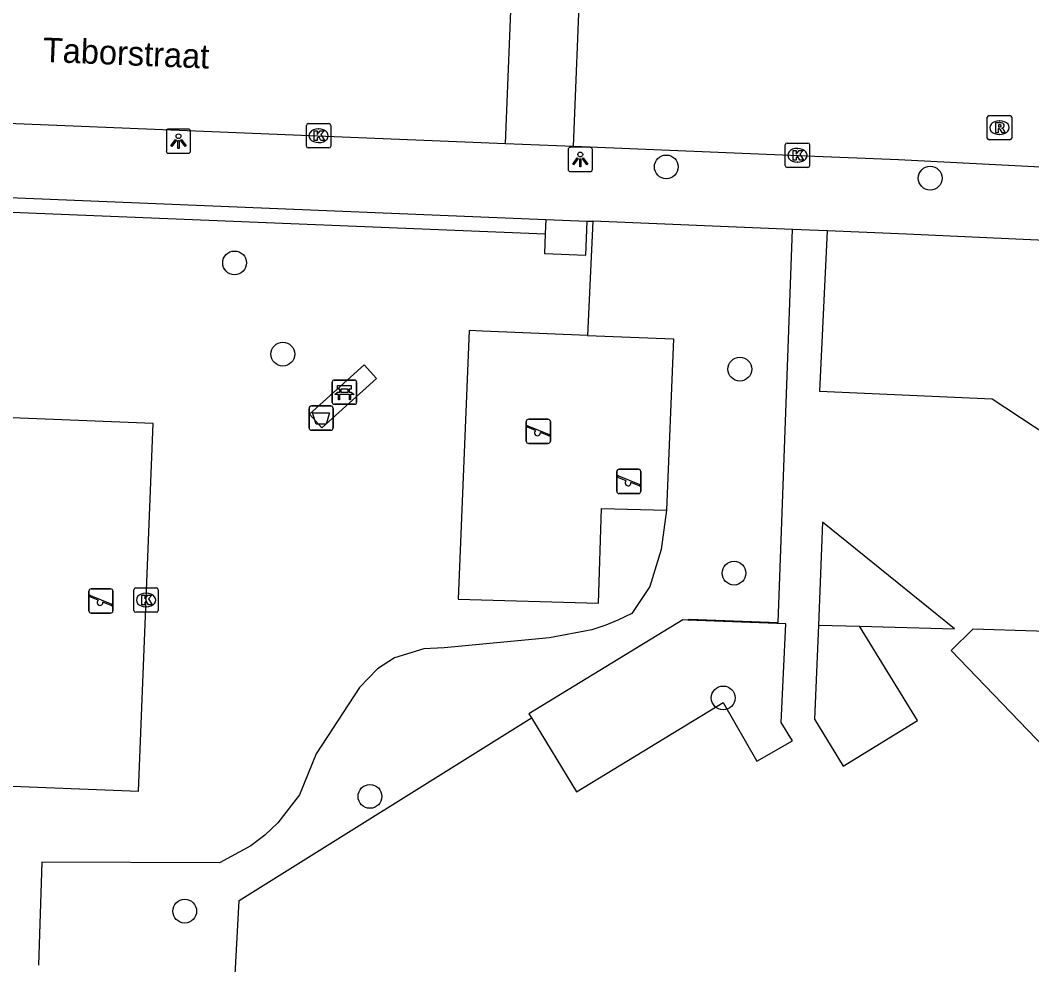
# Model space of a CAD drawing. Extents: x 161355 to 162026, y 386504 to 387459.
# Drawn here: x 161544.09 to 161585.66, y 386891.33 to 386930.16 of the extents above; entities that cross this region are included whole.
import ezdxf

# ---------------------------------------------------------------- set-up
doc = ezdxf.new("R2010")
doc.units = 0
for name, color, linetype in [('IMGEO_Afvalbak', 7, 'Continuous'), ('IMGEO_Bank', 7, 'Continuous'), ('IMGEO_Boom', 7, 'Continuous'), ('IMGEO_Groenvoorziening', 7, 'Continuous'), ('IMGEO_Haag', 7, 'Continuous'), ('IMGEO_Kolk', 7, 'Continuous'), ('IMGEO_Lichtpunt', 7, 'Continuous'), ('IMGEO_Openbare_ruimte_label', 7, 'Continuous'), ('IMGEO_Pand', 7, 'Continuous'), ('IMGEO_Rijbaan_lokaal_open', 7, 'Continuous'), ('IMGEO_Rioolput', 7, 'Continuous'), ('IMGEO_Speelvoorziening', 7, 'Continuous'), ('IMGEO_Voetpad_open', 7, 'Continuous')]:
    doc.layers.add(name, color=color, linetype=linetype)

msp = doc.modelspace()

# ---------------------------------------------------------------- linework, layer by layer
at = {"layer": 'IMGEO_Afvalbak'}
for p, q in [((161555.962, 386913.404), (161555.962, 386914.204)), ((161555.962, 386914.204), (161555.962, 386913.404)), ((161556.062, 386914.304), (161556.852, 386914.304)), ((161556.852, 386914.304), (161556.062, 386914.304)), ((161556.952, 386914.204), (161556.952, 386913.404)), ((161556.952, 386913.404), (161556.952, 386914.204)), ((161556.852, 386913.304), (161556.062, 386913.304)), ((161556.062, 386913.304), (161556.852, 386913.304))]:
    msp.add_line(p, q, dxfattribs=at)
msp.add_lwpolyline([(161556.105, 386914.018), (161556.809, 386914.018), (161556.66, 386913.548), (161556.254, 386913.548), (161556.105, 386914.018)], dxfattribs=at)
for centre, start, end in [((161556.062, 386914.204), 90, 180), ((161556.062, 386914.204), 90, 180), ((161556.852, 386914.204), 0, 90), ((161556.852, 386914.204), 360, 90), ((161556.062, 386913.404), 180, 270), ((161556.062, 386913.404), 180, 270), ((161556.852, 386913.404), 270, 0), ((161556.852, 386913.404), 270, 0)]:
    msp.add_arc(centre, 0.1, start, end, dxfattribs=at)
at = {"layer": 'IMGEO_Bank'}
for p, q in [((161556.918, 386914.445), (161556.918, 386915.286)), ((161556.918, 386915.286), (161556.918, 386914.445)), ((161556.993, 386915.37), (161557.834, 386915.37)), ((161557.834, 386915.37), (161556.993, 386915.37)), ((161557.918, 386915.295), (161557.918, 386914.454)), ((161557.918, 386914.454), (161557.918, 386915.295)), ((161557.227, 386914.876), (161557.227, 386914.982)), ((161557.271, 386914.982), (161557.271, 386914.876)), ((161557.559, 386914.988), (161557.277, 386914.988)), ((161557.277, 386914.87), (161557.559, 386914.87)), ((161557.565, 386914.876), (161557.565, 386914.982)), ((161557.609, 386914.982), (161557.609, 386914.876)), ((161557.843, 386914.37), (161557.002, 386914.37)), ((161557.002, 386914.37), (161557.843, 386914.37)), ((161557.615, 386914.768), (161557.222, 386914.768))]:
    msp.add_line(p, q, dxfattribs=at)
for points in [[(161557.165, 386914.768), (161557.023, 386914.768), (161557.135, 386914.87), (161557.221, 386914.87)], [(161557.221, 386914.988), (161557.135, 386914.988), (161557.135, 386915.149), (161557.698, 386915.149), (161557.698, 386914.988), (161557.615, 386914.988)], [(161557.615, 386914.87), (161557.698, 386914.87), (161557.81, 386914.768), (161557.671, 386914.768)], [(161557.215, 386914.761), (161557.215, 386914.554), (161557.172, 386914.554), (161557.172, 386914.761)], [(161557.665, 386914.761), (161557.665, 386914.554), (161557.621, 386914.554), (161557.621, 386914.761)]]:
    msp.add_lwpolyline(points, dxfattribs=at)
for centre, radius, start, end in [((161556.996, 386915.292), 0.0779, 92.4484, 184.2845), ((161556.996, 386915.292), 0.0779, 92.4484, 184.2845), ((161557.84, 386915.292), 0.0779, 2.4484, 94.2845), ((161557.84, 386915.292), 0.0779, 2.4484, 94.2845), ((161557.22, 386914.981), 0.00671, 2.8957, 87.1043), ((161557.22, 386914.877), 0.00671, 272.8957, 357.1043), ((161557.277, 386914.981), 0.00671, 92.8957, 177.1043), ((161557.277, 386914.877), 0.00671, 182.8957, 267.1043), ((161557.559, 386914.981), 0.00671, 2.8957, 87.1043), ((161557.559, 386914.877), 0.00671, 272.8957, 357.1043), ((161557.616, 386914.981), 0.00671, 92.8957, 177.1043), ((161557.616, 386914.877), 0.00671, 182.8957, 267.1043), ((161556.996, 386914.448), 0.0779, 182.4484, 274.2845), ((161556.996, 386914.448), 0.0779, 182.4484, 274.2845), ((161557.165, 386914.761), 0.00671, 2.8957, 87.1043), ((161557.222, 386914.761), 0.00671, 92.8957, 177.1043), ((161557.614, 386914.761), 0.00671, 2.8957, 87.1043), ((161557.671, 386914.761), 0.00671, 92.8957, 177.1043), ((161557.84, 386914.448), 0.0779, 272.4484, 4.2845), ((161557.84, 386914.448), 0.0779, 272.4484, 4.2845)]:
    msp.add_arc(centre, radius, start, end, dxfattribs=at)
at = {"layer": 'IMGEO_Boom'}
for centre in [(161570.644, 386924.131), (161581.489, 386923.668), (161552.903, 386920.184), (161554.886, 386916.434), (161573.666, 386915.818), (161573.426, 386907.431), (161572.983, 386902.299), (161558.466, 386898.251), (161550.852, 386893.535)]:
    msp.add_circle(centre, 0.489, dxfattribs=at)
at = {"layer": 'IMGEO_Groenvoorziening'}
for points in [[(161567.629, 386921.894), (161567.403, 386917.2)], [(161571.529, 386905.498), (161571.59, 386905.536), (161575.236, 386905.394), (161575.828, 386921.559)], [(161567.403, 386917.2), (161563.096, 386917.376), (161562.544, 386917.399), (161562.093, 386906.359), (161567.861, 386906.193), (161567.974, 386910.092), (161570.649, 386910.012)], [(161567.403, 386917.2), (161570.937, 386917.056), (161570.649, 386910.012)], [(161549.558, 386913.588), (161522.566, 386914.658), (161521.965, 386899.532), (161548.957, 386898.462), (161549.558, 386913.588)], [(161570.649, 386910.012), (161570.434, 386908.404), (161569.967, 386906.887), (161569.223, 386905.771), (161568.647, 386905.492), (161568.156, 386905.29), (161567.586, 386905.096), (161565.842, 386904.775), (161561.52, 386904.359), (161560.679, 386904.323), (161559.479, 386903.944), (161558.769, 386903.493), (161558.035, 386902.732), (161556.255, 386900.007), (161555.576, 386898.315), (161554.682, 386897.158), (161554.149, 386896.656), (161553.567, 386896.212), (161552.286, 386895.521), (161544.985, 386895.552), (161544.843, 386891.316)], [(161552.93, 386890.932), (161553.097, 386893.971), (161565.098, 386901.476)]]:
    msp.add_lwpolyline(points, dxfattribs=at)
at = {"layer": 'IMGEO_Haag'}
msp.add_lwpolyline([(161530.258, 386922.821), (161565.669, 386921.374)], dxfattribs=at)
at = {"layer": 'IMGEO_Kolk'}
for p, q in [((161555.852, 386924.985), (161555.852, 386925.837)), ((161555.927, 386925.911), (161556.779, 386925.911)), ((161556.34, 386925.691), (161556.365, 386925.691)), ((161556.853, 386925.837), (161556.853, 386924.985)), ((161556.779, 386924.911), (161555.927, 386924.911)), ((161556.363, 386925.131), (161556.338, 386925.131)), ((161575.534, 386924.185), (161575.534, 386925.037)), ((161575.609, 386925.111), (161576.461, 386925.111)), ((161576.022, 386924.891), (161576.047, 386924.891)), ((161576.535, 386925.037), (161576.535, 386924.185)), ((161576.045, 386924.331), (161576.02, 386924.331)), ((161576.461, 386924.111), (161575.609, 386924.111)), ((161548.767, 386905.897), (161548.767, 386906.749)), ((161548.842, 386906.823), (161549.694, 386906.823)), ((161549.255, 386906.603), (161549.28, 386906.603)), ((161549.768, 386906.749), (161549.768, 386905.897)), ((161549.278, 386906.043), (161549.253, 386906.043)), ((161549.694, 386905.823), (161548.842, 386905.823))]:
    msp.add_line(p, q, dxfattribs=at)
for points in [[(161555.852, 386924.985), (161555.852, 386925.837)], [(161555.927, 386925.911), (161556.779, 386925.911)], [(161556.173, 386925.611), (161556.296, 386925.611), (161556.296, 386925.46), (161556.426, 386925.611), (161556.59, 386925.611), (161556.444, 386925.46), (161556.597, 386925.211), (161556.445, 386925.211), (161556.36, 386925.375), (161556.296, 386925.308), (161556.296, 386925.211), (161556.173, 386925.211), (161556.173, 386925.611)], [(161556.853, 386925.837), (161556.853, 386924.985)], [(161556.779, 386924.911), (161555.927, 386924.911)], [(161575.534, 386924.185), (161575.534, 386925.037)], [(161575.609, 386925.111), (161576.461, 386925.111)], [(161575.855, 386924.811), (161575.978, 386924.811), (161575.978, 386924.66), (161576.108, 386924.811), (161576.272, 386924.811), (161576.126, 386924.66), (161576.279, 386924.411), (161576.127, 386924.411), (161576.042, 386924.575), (161575.978, 386924.508), (161575.978, 386924.411), (161575.855, 386924.411), (161575.855, 386924.811)], [(161576.535, 386925.037), (161576.535, 386924.185)], [(161576.461, 386924.111), (161575.609, 386924.111)], [(161548.767, 386905.897), (161548.767, 386906.749)], [(161548.842, 386906.823), (161549.694, 386906.823)], [(161549.088, 386906.523), (161549.211, 386906.523), (161549.211, 386906.372), (161549.341, 386906.523), (161549.505, 386906.523), (161549.359, 386906.372), (161549.512, 386906.123), (161549.36, 386906.123), (161549.275, 386906.287), (161549.211, 386906.22), (161549.211, 386906.123), (161549.088, 386906.123), (161549.088, 386906.523)], [(161549.768, 386906.749), (161549.768, 386905.897)], [(161549.694, 386905.823), (161548.842, 386905.823)]]:
    msp.add_lwpolyline(points, dxfattribs=at)
for centre, start, end in [((161555.929, 386925.835), 91.552, 178.448), ((161555.929, 386925.835), 91.552, 178.448), ((161556.777, 386925.835), 1.552, 88.448), ((161556.777, 386925.835), 1.552, 88.448), ((161555.929, 386924.987), 181.552, 268.448), ((161555.929, 386924.987), 181.552, 268.448), ((161556.777, 386924.987), 271.552, 358.448), ((161556.777, 386924.987), 271.552, 358.448), ((161575.611, 386925.035), 91.552, 178.448), ((161575.611, 386925.035), 91.552, 178.448), ((161576.459, 386925.035), 1.552, 88.448), ((161576.459, 386925.035), 1.552, 88.448), ((161575.611, 386924.187), 181.552, 268.448), ((161575.611, 386924.187), 181.552, 268.448), ((161576.459, 386924.187), 271.552, 358.448), ((161576.459, 386924.187), 271.552, 358.448), ((161548.844, 386906.747), 91.552, 178.448), ((161548.844, 386906.747), 91.552, 178.448), ((161549.692, 386906.747), 1.552, 88.448), ((161549.692, 386906.747), 1.552, 88.448), ((161548.844, 386905.899), 181.552, 268.448), ((161548.844, 386905.899), 181.552, 268.448), ((161549.692, 386905.899), 271.552, 358.448), ((161549.692, 386905.899), 271.552, 358.448)]:
    msp.add_arc(centre, 0.0765, start, end, dxfattribs=at)
for centre, major_axis, ratio, start_param, end_param in [((161556.339, 386925.411), (-0.387, 0.002), 0.722429, 4.712389, 7.853982), ((161556.364, 386925.411), (-0.39, 0.002), 0.717154, 1.570796, 4.712389), ((161576.021, 386924.611), (-0.387, 0.002), 0.722429, 4.712389, 7.853982), ((161576.046, 386924.611), (-0.39, 0.002), 0.717154, 1.570796, 4.712389), ((161549.254, 386906.323), (-0.387, 0.002), 0.722429, 4.712389, 7.853982), ((161549.279, 386906.323), (-0.39, 0.002), 0.717154, 1.570796, 4.712389)]:
    msp.add_ellipse(centre, major_axis=major_axis, ratio=ratio, start_param=start_param, end_param=end_param, dxfattribs=at)
at = {"layer": 'IMGEO_Lichtpunt'}
for p, q in [((161550.098, 386925.594), (161550.098, 386924.787)), ((161550.098, 386925.594), (161550.098, 386924.787)), ((161551, 386925.689), (161550.192, 386925.689)), ((161551, 386925.689), (161550.192, 386925.689)), ((161551.094, 386924.787), (161551.094, 386925.594)), ((161551.094, 386924.787), (161551.094, 386925.594)), ((161566.609, 386924.841), (161566.609, 386924.034)), ((161566.609, 386924.841), (161566.609, 386924.034)), ((161567.511, 386924.936), (161566.703, 386924.936)), ((161567.511, 386924.936), (161566.703, 386924.936)), ((161567.605, 386924.034), (161567.605, 386924.841)), ((161567.605, 386924.034), (161567.605, 386924.841)), ((161550.192, 386924.693), (161551, 386924.693)), ((161550.192, 386924.693), (161551, 386924.693)), ((161566.703, 386923.94), (161567.511, 386923.94)), ((161566.703, 386923.94), (161567.511, 386923.94))]:
    msp.add_line(p, q, dxfattribs=at)
for points in [[(161550.472, 386925.258), (161550.511, 386925.23), (161550.323, 386924.968), (161550.285, 386924.995), (161550.472, 386925.258)], [(161550.574, 386925.21), (161550.621, 386925.21), (161550.621, 386924.888), (161550.574, 386924.888), (161550.574, 386925.21)], [(161550.684, 386925.23), (161550.722, 386925.257), (161550.909, 386924.995), (161550.87, 386924.967), (161550.684, 386925.23)], [(161566.983, 386924.505), (161567.022, 386924.477), (161566.834, 386924.215), (161566.796, 386924.242), (161566.983, 386924.505)], [(161567.085, 386924.457), (161567.132, 386924.457), (161567.132, 386924.135), (161567.085, 386924.135), (161567.085, 386924.457)], [(161567.195, 386924.477), (161567.233, 386924.504), (161567.42, 386924.242), (161567.381, 386924.214), (161567.195, 386924.477)]]:
    msp.add_lwpolyline(points, dxfattribs=at)
for centre in [(161550.597, 386925.392), (161567.108, 386924.639)]:
    msp.add_circle(centre, 0.0994, dxfattribs=at)
for centre, start, end in [((161550.192, 386925.594), 90, 180), ((161550.192, 386925.594), 90, 180), ((161551, 386925.594), 0, 90), ((161551, 386925.594), 0, 90), ((161550.192, 386924.787), 180, 270), ((161550.192, 386924.787), 180, 270), ((161551, 386924.787), 270, 0), ((161551, 386924.787), 270, 360), ((161566.703, 386924.841), 90, 180), ((161566.703, 386924.841), 90, 180), ((161567.511, 386924.841), 0, 90), ((161567.511, 386924.841), 0, 90), ((161566.703, 386924.034), 180, 270), ((161566.703, 386924.034), 180, 270), ((161567.511, 386924.034), 270, 0), ((161567.511, 386924.034), 270, 360)]:
    msp.add_arc(centre, 0.0946, start, end, dxfattribs=at)
at = {"layer": 'IMGEO_Pand'}
for points in [[(161577.253, 386921.501), (161576.946, 386914.905), (161584.039, 386914.6), (161587.487, 386912.327), (161591.562, 386909.562)], [(161598.792, 386920.532), (161580.52, 386921.368), (161577.253, 386921.501)], [(161578.581, 386905.249), (161582.494, 386905.144), (161577.068, 386909.528), (161576.893, 386905.294)], [(161571.529, 386905.498), (161571.327, 386905.505), (161564.997, 386901.641), (161565.098, 386901.476)], [(161565.098, 386901.476), (161566.953, 386898.436), (161572.983, 386902.116), (161574.361, 386899.698), (161575.824, 386900.532), (161575.362, 386901.289), (161575.55, 386905.352), (161571.529, 386905.498)], [(161576.893, 386905.294), (161576.733, 386901.425), (161577.91, 386899.497), (161580.962, 386901.372), (161578.581, 386905.249)], [(161576.893, 386905.294), (161578.581, 386905.249)], [(161588.73, 386902.778), (161588.471, 386904.961), (161583.244, 386905.121), (161582.344, 386904.253), (161586.203, 386900.253), (161586.294, 386900.344)]]:
    msp.add_lwpolyline(points, dxfattribs=at)
at = {"layer": 'IMGEO_Rijbaan_lokaal_open'}
for points in [[(161564.038, 386925.094), (161564.329, 386932.26)], [(161566.824, 386924.98), (161567.116, 386932.155)], [(161517.752, 386926.979), (161564.038, 386925.094)], [(161564.038, 386925.094), (161566.824, 386924.98)], [(161566.824, 386924.98), (161576.41, 386924.59), (161580.19, 386924.436), (161597.994, 386923.524), (161601.18, 386923.286)]]:
    msp.add_lwpolyline(points, dxfattribs=at)
at = {"layer": 'IMGEO_Rioolput'}
for p, q in [((161583.836, 386925.318), (161583.836, 386926.17)), ((161583.911, 386926.244), (161584.763, 386926.244)), ((161584.324, 386926.024), (161584.349, 386926.024)), ((161584.837, 386926.17), (161584.837, 386925.318)), ((161584.763, 386925.244), (161583.911, 386925.244)), ((161584.347, 386925.464), (161584.322, 386925.464))]:
    msp.add_line(p, q, dxfattribs=at)
for points in [[(161583.836, 386925.318), (161583.836, 386926.17)], [(161583.911, 386926.244), (161584.763, 386926.244)], [(161584.837, 386926.17), (161584.837, 386925.318)], [(161584.425, 386925.942), (161584.173, 386925.944), (161584.173, 386925.544)], [(161584.173, 386925.544), (161584.297, 386925.544), (161584.297, 386925.706), (161584.308, 386925.706)], [(161584.351, 386925.863), (161584.297, 386925.863), (161584.297, 386925.782)], [(161584.297, 386925.782), (161584.349, 386925.782)], [(161584.355, 386925.677), (161584.426, 386925.544), (161584.566, 386925.544), (161584.501, 386925.67)], [(161584.763, 386925.244), (161583.911, 386925.244)]]:
    msp.add_lwpolyline(points, dxfattribs=at)
for centre, radius, start, end in [((161583.913, 386926.168), 0.0765, 91.552, 178.448), ((161583.913, 386926.168), 0.0765, 91.552, 178.448), ((161584.761, 386926.168), 0.0765, 1.552, 88.448), ((161584.761, 386926.168), 0.0765, 1.552, 88.448), ((161584.307, 386925.653), 0.0533, 26.0293, 88.6989), ((161584.333, 386925.971), 0.19, 274.7715, 282.9687), ((161584.357, 386925.767), 0.0964, 77.0061, 93.1865), ((161584.371, 386925.824), 0.0378, 276.6634, 79.6772), ((161584.424, 386925.832), 0.109, 350.3612, 89.416), ((161584.422, 386925.832), 0.112, 277.5842, 350.9817), ((161584.406, 386925.617), 0.108, 29.5134, 73.7905), ((161583.913, 386925.32), 0.0765, 181.552, 268.448), ((161583.913, 386925.32), 0.0765, 181.552, 268.448), ((161584.761, 386925.32), 0.0765, 271.552, 358.448), ((161584.761, 386925.32), 0.0765, 271.552, 358.448)]:
    msp.add_arc(centre, radius, start, end, dxfattribs=at)
for centre, major_axis, ratio, start_param, end_param in [((161584.323, 386925.744), (-0.387, 0.002), 0.722429, 4.712389, 7.853982), ((161584.348, 386925.744), (-0.39, 0.002), 0.717154, 1.570796, 4.712389)]:
    msp.add_ellipse(centre, major_axis=major_axis, ratio=ratio, start_param=start_param, end_param=end_param, dxfattribs=at)
at = {"layer": 'IMGEO_Speelvoorziening'}
for p, q in [((161564.889, 386912.86), (161564.889, 386913.66)), ((161564.889, 386913.66), (161564.889, 386912.86)), ((161564.989, 386913.76), (161565.779, 386913.76)), ((161565.779, 386913.76), (161564.989, 386913.76)), ((161565.879, 386913.66), (161565.879, 386912.86)), ((161565.879, 386912.86), (161565.879, 386913.66)), ((161565.272, 386913.288), (161564.933, 386913.425)), ((161564.958, 386913.485), (161565.834, 386913.132)), ((161565.81, 386913.072), (161565.47, 386913.209)), ((161565.779, 386912.76), (161564.989, 386912.76)), ((161564.989, 386912.76), (161565.779, 386912.76)), ((161568.607, 386910.802), (161568.607, 386911.602)), ((161568.607, 386911.602), (161568.607, 386910.802)), ((161568.707, 386911.702), (161569.497, 386911.702)), ((161569.497, 386911.702), (161568.707, 386911.702)), ((161569.597, 386911.602), (161569.597, 386910.802)), ((161569.597, 386910.802), (161569.597, 386911.602)), ((161568.99, 386911.23), (161568.651, 386911.367)), ((161568.676, 386911.427), (161569.552, 386911.074)), ((161569.528, 386911.014), (161569.188, 386911.151)), ((161569.497, 386910.702), (161568.707, 386910.702)), ((161568.707, 386910.702), (161569.497, 386910.702)), ((161546.913, 386905.884), (161546.913, 386906.684)), ((161546.913, 386906.684), (161546.913, 386905.884)), ((161546.982, 386906.509), (161547.858, 386906.156)), ((161547.013, 386906.784), (161547.803, 386906.784)), ((161547.803, 386906.784), (161547.013, 386906.784)), ((161547.903, 386906.684), (161547.903, 386905.884)), ((161547.903, 386905.884), (161547.903, 386906.684)), ((161547.296, 386906.312), (161546.957, 386906.449)), ((161547.834, 386906.096), (161547.494, 386906.233)), ((161547.803, 386905.784), (161547.013, 386905.784)), ((161547.013, 386905.784), (161547.803, 386905.784))]:
    msp.add_line(p, q, dxfattribs=at)
for centre, radius, start, end in [((161564.989, 386913.66), 0.1, 90, 180), ((161564.989, 386913.66), 0.1, 90, 180), ((161565.779, 386913.66), 0.1, 0, 90), ((161565.779, 386913.66), 0.1, 360, 90), ((161564.946, 386913.455), 0.0327, 68.078, 248.078), ((161565.351, 386913.198), 0.12, 130.9928, 5.1632), ((161565.822, 386913.102), 0.0327, 248.078, 68.078), ((161564.989, 386912.86), 0.1, 180, 270), ((161564.989, 386912.86), 0.1, 180, 270), ((161565.779, 386912.86), 0.1, 270, 0), ((161565.779, 386912.86), 0.1, 270, 0), ((161568.707, 386911.602), 0.1, 90, 180), ((161568.707, 386911.602), 0.1, 90, 180), ((161569.497, 386911.602), 0.1, 0, 90), ((161569.497, 386911.602), 0.1, 360, 90), ((161568.664, 386911.397), 0.0327, 68.078, 248.078), ((161569.069, 386911.14), 0.12, 130.9928, 5.1632), ((161569.54, 386911.044), 0.0327, 248.078, 68.078), ((161568.707, 386910.802), 0.1, 180, 270), ((161568.707, 386910.802), 0.1, 180, 270), ((161569.497, 386910.802), 0.1, 270, 0), ((161569.497, 386910.802), 0.1, 270, 0), ((161547.013, 386906.684), 0.1, 90, 180), ((161547.013, 386906.684), 0.1, 90, 180), ((161546.97, 386906.479), 0.0327, 68.078, 248.078), ((161547.803, 386906.684), 0.1, 0, 90), ((161547.803, 386906.684), 0.1, 360, 90), ((161547.375, 386906.222), 0.12, 130.9928, 5.1632), ((161547.846, 386906.126), 0.0327, 248.078, 68.078), ((161547.013, 386905.884), 0.1, 180, 270), ((161547.013, 386905.884), 0.1, 180, 270), ((161547.803, 386905.884), 0.1, 270, 0), ((161547.803, 386905.884), 0.1, 270, 0)]:
    msp.add_arc(centre, radius, start, end, dxfattribs=at)
at = {"layer": 'IMGEO_Voetpad_open'}
for points in [[(161530.282, 386923.42), (161565.693, 386921.973)], [(161565.669, 386921.374), (161565.636, 386920.575), (161567.334, 386920.505), (161567.391, 386921.904)], [(161565.693, 386921.973), (161565.669, 386921.374)], [(161565.693, 386921.973), (161567.391, 386921.904)], [(161567.391, 386921.904), (161567.629, 386921.894)], [(161575.828, 386921.559), (161567.629, 386921.894)], [(161577.253, 386921.501), (161575.828, 386921.559)], [(161558.733, 386915.428), (161558.221, 386915.998), (161555.975, 386913.966), (161556.49, 386913.399), (161558.733, 386915.428)]]:
    msp.add_lwpolyline(points, dxfattribs=at)

# ---------------------------------------------------------------- texts
at = {"layer": 'IMGEO_Openbare_ruimte_label'}
msp.add_text('Taborstraat', height=1, rotation=357.6498, dxfattribs=at).set_placement((161545.008, 386928.453))

doc.saveas('drawing.dxf')
